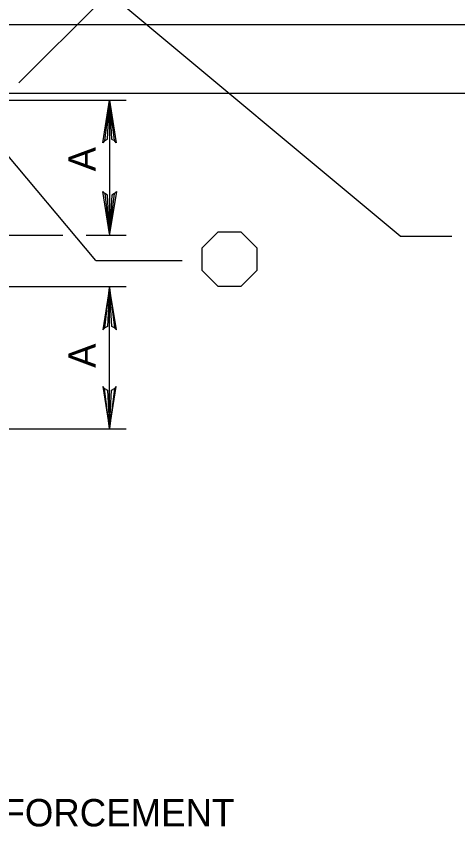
# Model space of a CAD drawing. Extents: x 641328 to 643024, y 298283 to 300065.
# Drawn here: x 642403.2 to 642451.6, y 299615.8 to 299704.6 of the extents above; entities that cross this region are included whole.
import ezdxf

# ---------------------------------------------------------------- set-up
doc = ezdxf.new("R2010")
doc.units = 0
doc.layers.add('2', color=7, linetype='Continuous')
doc.layers.add('63', color=7, linetype='Continuous')

msp = doc.modelspace()

# ---------------------------------------------------------------- linework, layer by layer
at = {"layer": '2'}
for p, q in [((642445.291, 299680.517), (642407.724, 299711.863)), ((642338.237, 299703.699), (642461.61, 299703.699)), ((642402.392, 299696.199), (642461.61, 299696.199)), ((642372.128, 299695.413), (642415.273, 299695.413)), ((642411.949, 299677.854), (642399.211, 299693.018)), ((642372.086, 299680.655), (642408.344, 299680.655)), ((642410.875, 299680.655), (642415.273, 299680.655)), ((642445.291, 299680.517), (642450.925, 299680.517)), ((642411.949, 299677.854), (642421.409, 299677.854)), ((642372.086, 299675.026), (642415.273, 299675.026)), ((642379.117, 299659.413), (642415.273, 299659.413))]:
    msp.add_line(p, q, dxfattribs=at)
msp.add_lwpolyline([(642425.344, 299681.013), (642427.844, 299681.013), (642429.594, 299679.263), (642429.594, 299676.763), (642427.844, 299675.013), (642425.344, 299675.013), (642423.594, 299676.763), (642423.594, 299679.263)], close=True, dxfattribs=at)
at = {"layer": '63'}
for p, q in [((642403.527, 299697.334), (642412.442, 299706.249)), ((642413.445, 299695.413), (642413.445, 299680.655)), ((642413.445, 299659.413), (642413.445, 299675.026))]:
    msp.add_line(p, q, dxfattribs=at)
for points in [[(642412.889, 299690.984), (642413.21, 299691.149), (642413.445, 299695.413), (642412.889, 299690.984), (642412.695, 299690.757), (642413.445, 299695.413), (642413.656, 299691.153), (642413.973, 299690.997), (642413.445, 299695.413), (642414.185, 299690.757), (642413.973, 299690.997)], [(642414.001, 299685.199), (642413.681, 299685.034), (642413.445, 299680.77), (642414.001, 299685.199), (642414.196, 299685.426), (642413.445, 299680.77), (642413.235, 299685.031), (642412.917, 299685.186), (642413.445, 299680.77), (642412.706, 299685.426), (642412.917, 299685.186)], [(642414.001, 299670.482), (642413.681, 299670.647), (642413.445, 299674.911), (642414.001, 299670.482), (642414.196, 299670.255), (642413.445, 299674.911), (642413.235, 299670.651), (642412.917, 299670.495), (642413.445, 299674.911), (642412.706, 299670.255), (642412.917, 299670.495)], [(642412.889, 299663.841), (642413.21, 299663.676), (642413.445, 299659.413), (642412.889, 299663.841), (642412.695, 299664.068), (642413.445, 299659.413), (642413.656, 299663.673), (642413.973, 299663.828), (642413.445, 299659.413), (642414.185, 299664.068), (642413.973, 299663.828)]]:
    msp.add_lwpolyline(points, dxfattribs=at)

# ---------------------------------------------------------------- texts
for p in [(642411.945, 299687.621), (642411.945, 299666.1)]:
    msp.add_text('A', height=3, rotation=90, dxfattribs=at).set_placement(p)
msp.add_text('REINFORCEMENT', height=2.99987, dxfattribs=at).set_placement((642392.13, 299615.874))

doc.saveas('drawing.dxf')
